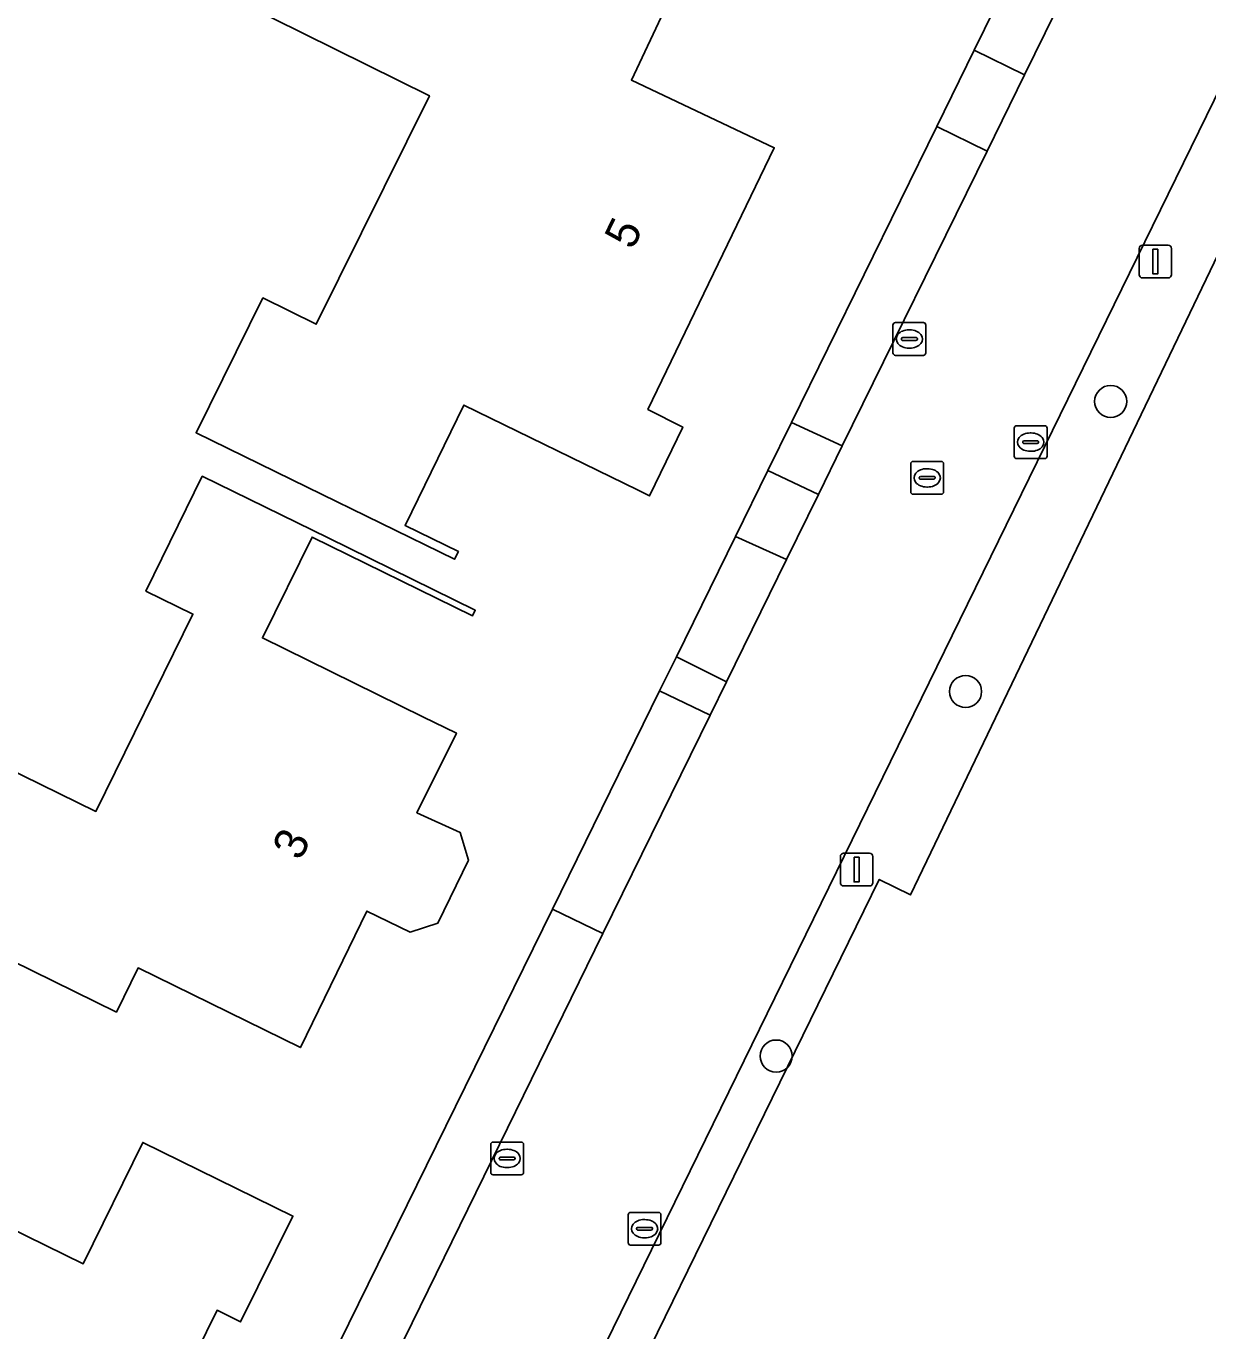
# Model space of a CAD drawing. Extents: x 157320 to 158835, y 386650 to 388491.
# Drawn here: x 158405.8 to 158441.81, y 387432.79 to 387472.58 of the extents above; entities that cross this region are included whole.
import ezdxf

# ---------------------------------------------------------------- set-up
doc = ezdxf.new("R2010")
doc.units = 0
for name, color, linetype in [('IMGEO_Berm_groen', 7, 'Continuous'), ('IMGEO_Boom', 7, 'Continuous'), ('IMGEO_Erf', 7, 'Continuous'), ('IMGEO_Groenvoorziening', 7, 'Continuous'), ('IMGEO_Kolk', 7, 'Continuous'), ('IMGEO_Lichtmast', 7, 'Continuous'), ('IMGEO_Pand', 7, 'Continuous'), ('IMGEO_Pand_nummerreeks', 7, 'Continuous'), ('IMGEO_Rijbaan_lokaal_gesloten', 7, 'Continuous'), ('IMGEO_Rioolput', 7, 'Continuous'), ('IMGEO_Voetpad_open', 7, 'Continuous')]:
    doc.layers.add(name, color=color, linetype=linetype)

msp = doc.modelspace()

# ---------------------------------------------------------------- linework, layer by layer
at = {"layer": 'IMGEO_Berm_groen'}
for points in [[(158438.437, 387475.602), (158436.9, 387476.334), (158434.695, 387471.841), (158436.228, 387471.089)], [(158435.087, 387468.763), (158433.553, 387469.516), (158429.122, 387460.488), (158430.672, 387459.775)], [(158427.141, 387452.583), (158425.615, 387453.343), (158425.105, 387452.304), (158426.644, 387451.566)], [(158423.377, 387444.911), (158421.838, 387445.647), (158415.049, 387431.817), (158416.594, 387431.06)]]:
    msp.add_lwpolyline(points, close=True, dxfattribs=at)
at = {"layer": 'IMGEO_Boom'}
for centre in [(158438.852, 387461.134), (158434.43, 387452.287), (158428.657, 387441.17)]:
    msp.add_circle(centre, 0.489, dxfattribs=at)
at = {"layer": 'IMGEO_Erf'}
for points in [[(158458.293, 387499.306), (158432.755, 387446.083), (158431.8, 387446.555), (158419.674, 387421.772), (158416.256, 387414.898), (158417.087, 387412.093), (158423.604, 387408.183), (158429.094, 387404.887), (158432.713, 387402.716), (158438.228, 387399.405), (158451.077, 387391.694), (158460.555, 387386.006), (158465.976, 387382.752), (158469.093, 387380.903), (158486.569, 387370.539), (158491.441, 387371.134), (158500, 387376.321), (158505.117, 387379.421), (158505.213, 387379.264), (158505.424, 387379.394), (158508.534, 387381.3), (158524.046, 387390.77)], [(158397.368, 387423.825), (158406.279, 387418.513), (158408.908, 387419.305), (158414.759, 387431.224), (158415.049, 387431.817), (158421.838, 387445.647), (158425.105, 387452.304), (158425.615, 387453.343), (158427.415, 387457.011), (158428.402, 387459.022), (158429.122, 387460.488), (158433.553, 387469.516), (158434.695, 387471.841), (158436.9, 387476.334)]]:
    msp.add_lwpolyline(points, dxfattribs=at)
for points in [[(158410.999, 387480.191), (158420.823, 387475.388), (158425.315, 387473.192), (158424.245, 387470.933), (158428.6, 387468.87), (158424.75, 387460.89), (158425.81, 387460.35), (158424.8, 387458.25), (158424.429, 387458.434), (158419.142, 387461.02), (158417.346, 387457.35), (158418.972, 387456.554), (158418.857, 387456.32), (158414.366, 387458.518), (158410.976, 387460.177), (158413.014, 387464.291), (158414.638, 387463.486), (158418.09, 387470.456), (158408.524, 387475.194)], [(158411.166, 387458.849), (158414.999, 387456.968), (158419.487, 387454.766), (158419.404, 387454.596), (158414.512, 387456.998), (158413.001, 387453.921), (158417.893, 387451.519), (158418.91, 387451.02), (158417.71, 387448.59), (158419.03, 387447.99), (158419.28, 387447.14), (158418.35, 387445.22), (158417.5, 387444.95), (158416.185, 387445.59), (158414.16, 387441.43), (158409.212, 387443.858), (158408.55, 387442.508), (158404.062, 387444.71), (158393.842, 387449.725), (158396.141, 387454.412), (158407.926, 387448.63), (158410.879, 387454.648), (158409.449, 387455.35)], [(158413.93, 387436.29), (158412.334, 387433.064), (158411.62, 387433.418), (158410.97, 387432.1), (158409.885, 387429.9), (158410.808, 387429.445), (158409.88, 387427.561), (158408.955, 387428.016), (158406.88, 387423.81), (158399.931, 387427.239), (158400.49, 387428.372), (158397.52, 387429.84), (158386.25, 387435.41), (158388.455, 387439.898), (158391.326, 387445.744), (158397.085, 387442.916), (158396.557, 387441.839), (158404.137, 387438.116), (158403.498, 387436.815), (158407.535, 387434.832), (158409.355, 387438.537)]]:
    msp.add_lwpolyline(points, close=True, dxfattribs=at)
at = {"layer": 'IMGEO_Groenvoorziening'}
for points in [[(158458.293, 387499.306), (158456.52, 387500), (158454.465, 387495.798), (158416.643, 387418.46)], [(158419.21, 387409.386), (158422.978, 387407.141), (158423.604, 387408.183), (158417.087, 387412.093), (158416.256, 387414.898), (158419.674, 387421.772), (158431.8, 387446.555), (158432.755, 387446.083), (158458.293, 387499.306)]]:
    msp.add_lwpolyline(points, dxfattribs=at)
msp.add_lwpolyline([(158429.943, 387458.291), (158428.402, 387459.022), (158427.415, 387457.011), (158428.973, 387456.317)], close=True, dxfattribs=at)
at = {"layer": 'IMGEO_Kolk'}
for p, q in [((158432.292, 387463.537), (158433.144, 387463.537)), ((158432.217, 387462.611), (158432.217, 387463.463)), ((158432.705, 387463.317), (158432.73, 387463.317)), ((158433.218, 387463.463), (158433.218, 387462.611)), ((158432.476, 387463.031), (158432.476, 387463.043)), ((158432.914, 387462.994), (158432.516, 387462.994)), ((158432.519, 387463.08), (158432.917, 387463.08)), ((158432.728, 387462.757), (158432.703, 387462.757)), ((158432.96, 387463.043), (158432.96, 387463.031)), ((158433.144, 387462.537), (158432.292, 387462.537)), ((158435.913, 387459.465), (158435.913, 387460.317)), ((158435.988, 387460.391), (158436.84, 387460.391)), ((158436.914, 387460.317), (158436.914, 387459.465)), ((158436.215, 387459.934), (158436.613, 387459.934)), ((158436.401, 387460.171), (158436.426, 387460.171)), ((158436.172, 387459.885), (158436.172, 387459.897)), ((158436.61, 387459.848), (158436.212, 387459.848)), ((158436.424, 387459.611), (158436.399, 387459.611)), ((158436.656, 387459.897), (158436.656, 387459.885)), ((158436.84, 387459.391), (158435.988, 387459.391)), ((158419.958, 387437.621), (158419.958, 387438.473)), ((158420.033, 387438.547), (158420.885, 387438.547)), ((158420.959, 387438.473), (158420.959, 387437.621)), ((158420.217, 387438.041), (158420.217, 387438.053)), ((158420.26, 387438.09), (158420.658, 387438.09)), ((158420.446, 387438.327), (158420.471, 387438.327)), ((158420.701, 387438.053), (158420.701, 387438.041)), ((158420.655, 387438.004), (158420.257, 387438.004)), ((158420.469, 387437.767), (158420.444, 387437.767)), ((158420.885, 387437.547), (158420.033, 387437.547)), ((158424.145, 387435.477), (158424.145, 387436.329)), ((158424.22, 387436.403), (158425.072, 387436.403)), ((158424.633, 387436.183), (158424.658, 387436.183)), ((158425.146, 387436.329), (158425.146, 387435.477)), ((158424.404, 387435.897), (158424.404, 387435.909)), ((158424.842, 387435.86), (158424.444, 387435.86)), ((158424.447, 387435.946), (158424.845, 387435.946)), ((158424.888, 387435.909), (158424.888, 387435.897)), ((158425.072, 387435.403), (158424.22, 387435.403)), ((158424.656, 387435.623), (158424.631, 387435.623))]:
    msp.add_line(p, q, dxfattribs=at)
for points in [[(158432.292, 387463.537), (158433.144, 387463.537)], [(158432.217, 387462.611), (158432.217, 387463.463)], [(158433.218, 387463.463), (158433.218, 387462.611)], [(158433.144, 387462.537), (158432.292, 387462.537)], [(158435.913, 387459.465), (158435.913, 387460.317)], [(158435.988, 387460.391), (158436.84, 387460.391)], [(158436.914, 387460.317), (158436.914, 387459.465)], [(158436.84, 387459.391), (158435.988, 387459.391)], [(158419.958, 387437.621), (158419.958, 387438.473)], [(158420.033, 387438.547), (158420.885, 387438.547)], [(158420.959, 387438.473), (158420.959, 387437.621)], [(158420.885, 387437.547), (158420.033, 387437.547)], [(158424.145, 387435.477), (158424.145, 387436.329)], [(158424.22, 387436.403), (158425.072, 387436.403)], [(158425.146, 387436.329), (158425.146, 387435.477)], [(158425.072, 387435.403), (158424.22, 387435.403)]]:
    msp.add_lwpolyline(points, dxfattribs=at)
for centre, radius, start, end in [((158432.294, 387463.461), 0.0765, 91.552, 178.448), ((158432.294, 387463.461), 0.0765, 91.552, 178.448), ((158433.142, 387463.461), 0.0765, 1.552, 88.448), ((158433.142, 387463.461), 0.0765, 1.552, 88.448), ((158432.516, 387463.04), 0.0403, 85.8775, 175.7526), ((158432.513, 387463.03), 0.0366, 178.938, 274.7102), ((158432.917, 387463.037), 0.043, 264.8664, 352.4533), ((158432.921, 387463.042), 0.0386, 1.7309, 96.639), ((158432.294, 387462.613), 0.0765, 181.552, 268.448), ((158432.294, 387462.613), 0.0765, 181.552, 268.448), ((158433.142, 387462.613), 0.0765, 271.552, 358.448), ((158433.142, 387462.613), 0.0765, 271.552, 358.448), ((158435.99, 387460.315), 0.0765, 91.552, 178.448), ((158435.99, 387460.315), 0.0765, 91.552, 178.448), ((158436.838, 387460.315), 0.0765, 1.552, 88.448), ((158436.838, 387460.315), 0.0765, 1.552, 88.448), ((158436.212, 387459.894), 0.0403, 85.8775, 175.7526), ((158436.617, 387459.896), 0.0386, 1.7309, 96.639), ((158436.209, 387459.884), 0.0366, 178.938, 274.7102), ((158436.613, 387459.891), 0.043, 264.8664, 352.4533), ((158435.99, 387459.467), 0.0765, 181.552, 268.448), ((158435.99, 387459.467), 0.0765, 181.552, 268.448), ((158436.838, 387459.467), 0.0765, 271.552, 358.448), ((158436.838, 387459.467), 0.0765, 271.552, 358.448), ((158420.035, 387438.471), 0.0765, 91.552, 178.448), ((158420.035, 387438.471), 0.0765, 91.552, 178.448), ((158420.883, 387438.471), 0.0765, 1.552, 88.448), ((158420.883, 387438.471), 0.0765, 1.552, 88.448), ((158420.257, 387438.05), 0.0403, 85.8775, 175.7526), ((158420.254, 387438.04), 0.0366, 178.938, 274.7102), ((158420.658, 387438.047), 0.043, 264.8664, 352.4533), ((158420.662, 387438.052), 0.0386, 1.7309, 96.639), ((158420.035, 387437.623), 0.0765, 181.552, 268.448), ((158420.035, 387437.623), 0.0765, 181.552, 268.448), ((158420.883, 387437.623), 0.0765, 271.552, 358.448), ((158420.883, 387437.623), 0.0765, 271.552, 358.448), ((158424.222, 387436.327), 0.0765, 91.552, 178.448), ((158424.222, 387436.327), 0.0765, 91.552, 178.448), ((158425.07, 387436.327), 0.0765, 1.552, 88.448), ((158425.07, 387436.327), 0.0765, 1.552, 88.448), ((158424.444, 387435.906), 0.0403, 85.8775, 175.7526), ((158424.441, 387435.896), 0.0366, 178.938, 274.7102), ((158424.845, 387435.903), 0.043, 264.8664, 352.4533), ((158424.849, 387435.908), 0.0386, 1.7309, 96.639), ((158424.222, 387435.479), 0.0765, 181.552, 268.448), ((158424.222, 387435.479), 0.0765, 181.552, 268.448), ((158425.07, 387435.479), 0.0765, 271.552, 358.448), ((158425.07, 387435.479), 0.0765, 271.552, 358.448)]:
    msp.add_arc(centre, radius, start, end, dxfattribs=at)
for centre, major_axis, ratio, start_param, end_param in [((158432.704, 387463.037), (-0.387, 0.002), 0.722429, 4.712389, 7.853982), ((158432.729, 387463.037), (-0.39, 0.002), 0.717154, 1.570796, 4.712389), ((158436.4, 387459.891), (-0.387, 0.002), 0.722429, 4.712389, 7.853982), ((158436.425, 387459.891), (-0.39, 0.002), 0.717154, 1.570796, 4.712389), ((158420.445, 387438.047), (-0.387, 0.002), 0.722429, 4.712389, 7.853982), ((158420.47, 387438.047), (-0.39, 0.002), 0.717154, 1.570796, 4.712389), ((158424.632, 387435.903), (-0.387, 0.002), 0.722429, 4.712389, 7.853982), ((158424.657, 387435.903), (-0.39, 0.002), 0.717154, 1.570796, 4.712389)]:
    msp.add_ellipse(centre, major_axis=major_axis, ratio=ratio, start_param=start_param, end_param=end_param, dxfattribs=at)
at = {"layer": 'IMGEO_Lichtmast'}
for p, q in [((158439.818, 387465.898), (158440.608, 387465.898)), ((158440.608, 387465.898), (158439.818, 387465.898)), ((158439.718, 387464.998), (158439.718, 387465.798)), ((158439.718, 387465.798), (158439.718, 387464.998)), ((158440.708, 387465.798), (158440.708, 387464.998)), ((158440.708, 387464.998), (158440.708, 387465.798)), ((158440.608, 387464.898), (158439.818, 387464.898)), ((158439.818, 387464.898), (158440.608, 387464.898)), ((158430.614, 387446.456), (158430.614, 387447.256)), ((158430.614, 387447.256), (158430.614, 387446.456)), ((158430.714, 387447.356), (158431.504, 387447.356)), ((158431.504, 387447.356), (158430.714, 387447.356)), ((158431.604, 387447.256), (158431.604, 387446.456)), ((158431.604, 387446.456), (158431.604, 387447.256)), ((158431.504, 387446.356), (158430.714, 387446.356)), ((158430.714, 387446.356), (158431.504, 387446.356))]:
    msp.add_line(p, q, dxfattribs=at)
for points in [[(158440.138, 387465.773), (158440.288, 387465.773), (158440.288, 387465.023), (158440.138, 387465.023), (158440.138, 387465.773)], [(158431.034, 387447.231), (158431.184, 387447.231), (158431.184, 387446.481), (158431.034, 387446.481), (158431.034, 387447.231)]]:
    msp.add_lwpolyline(points, dxfattribs=at)
for centre, start, end in [((158439.818, 387465.798), 90, 180), ((158439.818, 387465.798), 90, 180), ((158440.608, 387465.798), 0, 90), ((158440.608, 387465.798), 360, 90), ((158439.818, 387464.998), 180, 270), ((158439.818, 387464.998), 180, 270), ((158440.608, 387464.998), 270, 0), ((158440.608, 387464.998), 270, 0), ((158430.714, 387447.256), 90, 180), ((158430.714, 387447.256), 90, 180), ((158431.504, 387447.256), 0, 90), ((158431.504, 387447.256), 360, 90), ((158430.714, 387446.456), 180, 270), ((158430.714, 387446.456), 180, 270), ((158431.504, 387446.456), 270, 0), ((158431.504, 387446.456), 270, 0)]:
    msp.add_arc(centre, 0.1, start, end, dxfattribs=at)
at = {"layer": 'IMGEO_Pand'}
for points in [[(158420.823, 387475.388), (158410.999, 387480.191), (158408.524, 387475.194), (158418.09, 387470.456), (158414.638, 387463.486), (158413.014, 387464.291), (158410.976, 387460.177), (158414.366, 387458.518), (158418.857, 387456.32), (158418.972, 387456.554), (158417.346, 387457.35), (158419.142, 387461.02), (158424.429, 387458.434), (158424.8, 387458.25), (158425.81, 387460.35), (158424.75, 387460.89), (158428.6, 387468.87), (158424.245, 387470.933), (158425.315, 387473.192)], [(158404.062, 387444.71), (158408.55, 387442.508), (158409.212, 387443.858), (158414.16, 387441.43), (158416.185, 387445.59), (158417.5, 387444.95), (158418.35, 387445.22), (158419.28, 387447.14), (158419.03, 387447.99), (158417.71, 387448.59), (158418.91, 387451.02), (158417.893, 387451.519), (158413.001, 387453.921), (158414.512, 387456.998), (158419.404, 387454.596), (158419.487, 387454.766), (158414.999, 387456.968), (158411.166, 387458.849), (158409.449, 387455.35), (158410.879, 387454.648), (158407.926, 387448.63), (158396.141, 387454.412), (158393.842, 387449.725)], [(158412.334, 387433.064), (158413.93, 387436.29), (158409.355, 387438.537), (158407.535, 387434.832), (158403.498, 387436.815), (158404.137, 387438.116), (158396.557, 387441.839), (158397.085, 387442.916), (158391.326, 387445.744), (158388.455, 387439.898), (158386.25, 387435.41), (158397.52, 387429.84), (158400.49, 387428.372), (158399.931, 387427.239), (158406.88, 387423.81), (158408.955, 387428.016), (158409.88, 387427.561), (158410.808, 387429.445), (158409.885, 387429.9), (158410.97, 387432.1), (158411.62, 387433.418)]]:
    msp.add_lwpolyline(points, close=True, dxfattribs=at)
at = {"layer": 'IMGEO_Rijbaan_lokaal_gesloten'}
for points in [[(158416.441, 387418.371), (158416.643, 387418.46), (158454.465, 387495.798)], [(158438.437, 387475.602), (158436.228, 387471.089), (158435.087, 387468.763), (158430.672, 387459.775), (158429.943, 387458.291), (158428.973, 387456.317), (158427.141, 387452.583), (158426.644, 387451.566), (158423.377, 387444.911), (158416.594, 387431.06), (158416.304, 387430.467), (158410.785, 387419.198), (158411.303, 387419.348), (158408.952, 387414.763), (158404.791, 387406.05)]]:
    msp.add_lwpolyline(points, dxfattribs=at)
at = {"layer": 'IMGEO_Rioolput'}
for p, q in [((158432.759, 387458.376), (158432.759, 387459.228)), ((158432.834, 387459.302), (158433.686, 387459.302)), ((158433.76, 387459.228), (158433.76, 387458.376)), ((158433.018, 387458.796), (158433.018, 387458.808)), ((158433.456, 387458.759), (158433.058, 387458.759)), ((158433.061, 387458.845), (158433.459, 387458.845)), ((158433.247, 387459.082), (158433.272, 387459.082)), ((158433.502, 387458.808), (158433.502, 387458.796)), ((158433.27, 387458.522), (158433.245, 387458.522)), ((158433.686, 387458.302), (158432.834, 387458.302))]:
    msp.add_line(p, q, dxfattribs=at)
for points in [[(158432.759, 387458.376), (158432.759, 387459.228)], [(158432.834, 387459.302), (158433.686, 387459.302)], [(158433.76, 387459.228), (158433.76, 387458.376)], [(158433.686, 387458.302), (158432.834, 387458.302)]]:
    msp.add_lwpolyline(points, dxfattribs=at)
for centre, radius, start, end in [((158432.836, 387459.226), 0.0765, 91.552, 178.448), ((158432.836, 387459.226), 0.0765, 91.552, 178.448), ((158433.684, 387459.226), 0.0765, 1.552, 88.448), ((158433.684, 387459.226), 0.0765, 1.552, 88.448), ((158433.058, 387458.805), 0.0403, 85.8775, 175.7526), ((158433.055, 387458.795), 0.0366, 178.938, 274.7102), ((158433.459, 387458.802), 0.043, 264.8664, 352.4533), ((158433.463, 387458.807), 0.0386, 1.7309, 96.639), ((158432.836, 387458.378), 0.0765, 181.552, 268.448), ((158432.836, 387458.378), 0.0765, 181.552, 268.448), ((158433.684, 387458.378), 0.0765, 271.552, 358.448), ((158433.684, 387458.378), 0.0765, 271.552, 358.448)]:
    msp.add_arc(centre, radius, start, end, dxfattribs=at)
for centre, major_axis, ratio, start_param, end_param in [((158433.246, 387458.802), (-0.387, 0.002), 0.722429, 4.712389, 7.853982), ((158433.271, 387458.802), (-0.39, 0.002), 0.717154, 1.570796, 4.712389)]:
    msp.add_ellipse(centre, major_axis=major_axis, ratio=ratio, start_param=start_param, end_param=end_param, dxfattribs=at)
at = {"layer": 'IMGEO_Voetpad_open'}
for points in [[(158436.228, 387471.089), (158434.695, 387471.841), (158433.553, 387469.516), (158435.087, 387468.763)], [(158430.672, 387459.775), (158429.122, 387460.488), (158428.402, 387459.022), (158429.943, 387458.291)], [(158427.141, 387452.583), (158428.973, 387456.317), (158427.415, 387457.011), (158425.615, 387453.343)], [(158423.377, 387444.911), (158426.644, 387451.566), (158425.105, 387452.304), (158421.838, 387445.647)]]:
    msp.add_lwpolyline(points, close=True, dxfattribs=at)

# ---------------------------------------------------------------- texts
at = {"layer": 'IMGEO_Pand_nummerreeks'}
for s, rotation, p in [('5', 64.2447, (158424.285, 387465.727)), ('3', 63.6504, (158414.155, 387447.096))]:
    msp.add_text(s, height=1, rotation=rotation, dxfattribs=at).set_placement(p)

doc.saveas('drawing.dxf')
